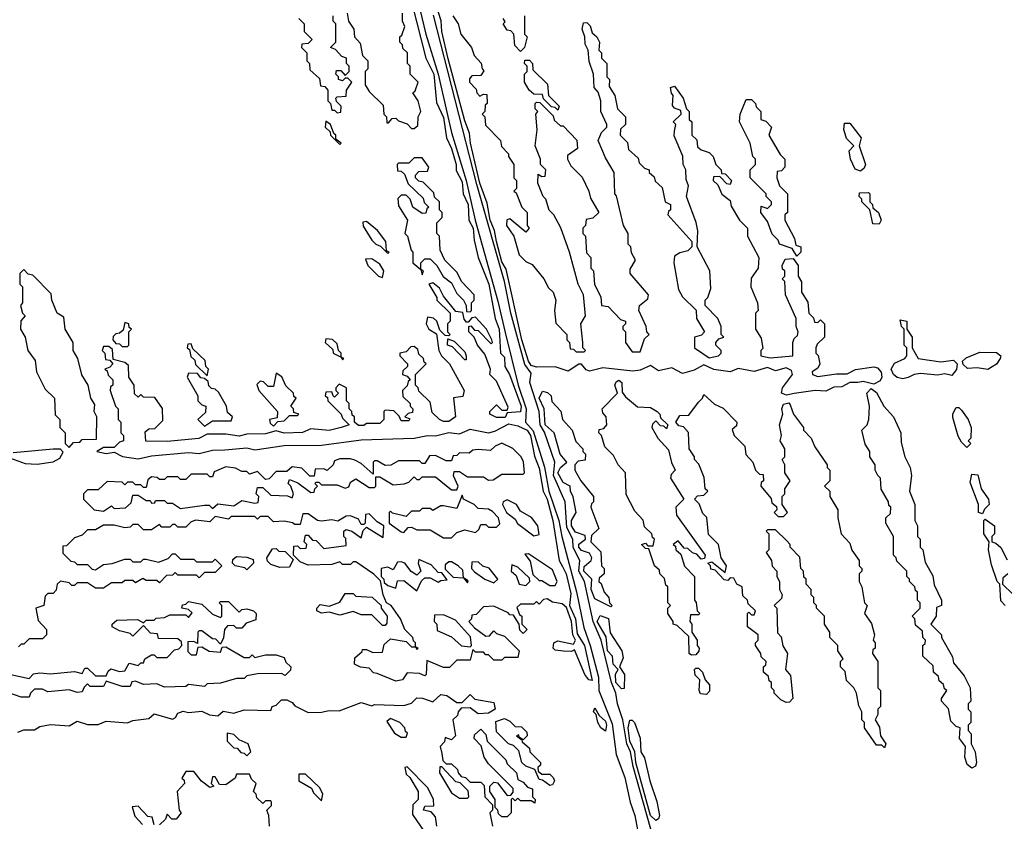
# Model space of a CAD drawing. Extents: x 2769579 to 2883812, y 684207 to 828660.
# Tile 307 of 505: x 2832169 to 2835877, y 749293 to 752310. Entities that reach past the tile are written whole.
import ezdxf

# ---------------------------------------------------------------- set-up
doc = ezdxf.new("R2010")
doc.units = 0

msp = doc.modelspace()

# ---------------------------------------------------------------- linework, layer by layer
at = {"layer": '0CON02XD'}
for points in [[(2833653.8, 752445), (2833698.9, 752255), (2833744.6, 752105), (2833795.6, 751885), (2833850.9, 751705), (2833884.5, 751555), (2833970.2, 751250.2), (2833996.9, 751133.1), (2834046.7, 750935), (2834076.5, 750845), (2834074, 750795), (2834103.1, 750763.1), (2834145.6, 750625.6), (2834161.1, 750535), (2834199.2, 750425), (2834210, 750365), (2834266.4, 750156.4), (2834293, 750023), (2834317.8, 749955), (2834348.5, 749835), (2834350, 749785), (2834399.8, 749659.8), (2834415.7, 749545), (2834447.8, 749457.8), (2834467.8, 749365), (2834485.4, 749315.4), (2834500.6, 749235)], [(2835056.4, 750896.4), (2835037.5, 750905), (2835042, 750925), (2835078.6, 750975), (2835075, 750990), (2835055, 750999.2), (2835015, 750988.5), (2834985, 751000.8), (2834935, 750986.4), (2834875, 750997.1), (2834845, 750984.3), (2834783, 750993), (2834745, 751011.2), (2834708.8, 750991.2), (2834665, 750978.1), (2834625, 750999.2), (2834575, 750988.9), (2834545, 751008.8), (2834505, 750990.6), (2834477.3, 750987.3), (2834365, 751000), (2834315, 750986.9), (2834302.1, 750992.1), (2834285, 751013.8), (2834275, 751013.8), (2834235, 750987.1), (2834185, 751003.8), (2834115, 751002.5), (2834095, 751008.9), (2834084.7, 751024.7), (2834059.4, 751105), (2834001.1, 751371.1), (2833985, 751398.8), (2833964, 751475), (2833957, 751517), (2833940.7, 751555), (2833930, 751620), (2833902.2, 751695), (2833866.2, 751845), (2833862.8, 751882.8), (2833845, 751928.8), (2833782.7, 752162.7), (2833758.8, 752265), (2833755.7, 752305.7), (2833718.2, 752425)], [(2833647, 752367), (2833698, 752165), (2833728.2, 752105), (2833738.8, 751998.8), (2833765, 751942.5), (2833775.8, 751865), (2833795.6, 751825), (2833812.5, 751765), (2833812.5, 751742.5), (2833835, 751700), (2833838.6, 751655), (2833857.9, 751615), (2833860.8, 751555), (2833876.4, 751525), (2833880, 751480), (2833895.8, 751415), (2833936.2, 751315), (2833959.2, 751185), (2833974.2, 751145), (2833980, 751055), (2833995, 751040), (2833996.2, 751005), (2834014, 750975), (2834057.3, 750855), (2834055, 750833.8), (2834005, 750830), (2833997, 750813), (2833965, 750813.3), (2833940, 750825), (2833940, 750835), (2833965, 750860), (2833985, 750840), (2834005, 750840), (2834008.3, 750851.7)], [(2833402.5, 752335), (2833407.5, 752305), (2833427.5, 752275), (2833430, 752245), (2833451.7, 752221.7), (2833460, 752175), (2833480, 752155), (2833480, 752125), (2833470, 752115), (2833470, 752065), (2833485, 752040), (2833538.3, 751988.3), (2833540, 751955), (2833550, 751945), (2833551.7, 751921.7), (2833558.3, 751921.7), (2833571.7, 751938.3), (2833585, 751940), (2833595, 751930), (2833628.3, 751918.3), (2833645, 751900), (2833655, 751900), (2833668.3, 751911.7), (2833670, 751945), (2833680, 751965), (2833670, 752005), (2833650, 752035), (2833658.3, 752041.7), (2833670, 752075), (2833640, 752105), (2833640, 752135), (2833630, 752145), (2833630, 752185), (2833611.7, 752201.7), (2833610, 752215), (2833600, 752225), (2833600, 752245), (2833608.3, 752251.7), (2833620, 752285), (2833610, 752305), (2833610, 752335)], [(2834570.9, 749175), (2834478.9, 749498.9), (2834469.2, 749555), (2834455.4, 749585), (2834440.5, 749675), (2834420, 749735), (2834414.3, 749775), (2834397.1, 749815), (2834358.5, 749975), (2834328.8, 750045), (2834296.5, 750195), (2834274.2, 750235), (2834278, 750275), (2834253.2, 750323.2), (2834252, 750355), (2834229.3, 750399.3), (2834222.9, 750495), (2834178.6, 750595), (2834184, 750645), (2834145, 750758), (2834129.5, 750785), (2834125.4, 750835.4), (2834090.5, 750945), (2834095, 750980), (2834071.8, 751011.8), (2834017.9, 751205), (2833994.5, 751325), (2833890.1, 751690.1), (2833727.6, 752327.6)], [(2833220, 752315), (2833240, 752295), (2833240, 752265), (2833270, 752235), (2833255, 752220), (2833231.7, 752218.3), (2833230, 752205), (2833250, 752185), (2833250, 752155), (2833260, 752145), (2833261.7, 752121.7), (2833298.3, 752088.3), (2833301.7, 752061.7), (2833318.3, 752058.3), (2833330, 752045), (2833330, 752005), (2833340, 751995), (2833345, 751970), (2833355, 751970), (2833365, 751960), (2833378.3, 751961.7), (2833380, 751985), (2833361.7, 752001.7), (2833360, 752015), (2833365, 752020), (2833398.3, 752021.7), (2833400, 752045), (2833420, 752075), (2833405, 752090), (2833395, 752090), (2833385, 752080), (2833370, 752085), (2833370, 752095), (2833360, 752105), (2833361.7, 752118.3), (2833378.3, 752118.3), (2833395, 752100), (2833410, 752115), (2833410, 752135), (2833400, 752145), (2833400, 752165), (2833381.7, 752171.7), (2833358.3, 752198.3), (2833340, 752205), (2833360, 752225), (2833360, 752295), (2833350, 752305), (2833350, 752325)], [(2833800, 752325), (2833820, 752295), (2833830, 752255), (2833870, 752205), (2833880, 752175), (2833907, 752147), (2833910, 752125), (2833917, 752117), (2833905, 752100), (2833871.7, 752098.3), (2833862.5, 752087.5), (2833862.5, 752075), (2833888.3, 752048.3), (2833890, 752035), (2833901.7, 752021.7), (2833915, 752030), (2833928.3, 752028.3), (2833930, 751995), (2833921.7, 751988.3), (2833920, 751965), (2833910, 751955), (2833920, 751945), (2833923, 751913), (2833980, 751855), (2833983, 751833), (2834010, 751805), (2834010, 751795), (2834030, 751765), (2834030, 751715), (2834040, 751705), (2834040, 751675), (2834030, 751665), (2834038.3, 751658.3), (2834060, 751605), (2834080, 751585), (2834080, 751535), (2834087.5, 751525), (2834075, 751510), (2834015, 751560), (2834003, 751557), (2834002.5, 751535), (2834030, 751495), (2834050, 751425), (2834075, 751400), (2834099.3, 751389.3), (2834142.5, 751335), (2834160.7, 751300.7), (2834177.5, 751285), (2834187.5, 751255), (2834182.5, 751215), (2834188.3, 751168.3), (2834230, 751125), (2834230, 751105), (2834240, 751095), (2834241.7, 751071.7), (2834255, 751070), (2834265, 751060), (2834295, 751060), (2834300, 751065), (2834290, 751075), (2834290, 751095), (2834282.5, 751165), (2834300, 751195), (2834292.5, 751275), (2834272.5, 751315), (2834240, 751435), (2834207, 751527), (2834180, 751575), (2834163, 751593), (2834150, 751635), (2834140, 751645), (2834120, 751695), (2834121.7, 751728.3), (2834135, 751720), (2834148.3, 751721.7), (2834150, 751745), (2834130, 751765), (2834130, 751785), (2834110, 751835), (2834117.5, 751895), (2834112.5, 751955), (2834120, 751965), (2834110, 751975), (2834110, 751995), (2834115, 752000), (2834128.3, 751998.3), (2834178.3, 751948.3), (2834181.7, 751931.7), (2834205, 751910), (2834215, 751910), (2834267, 751857), (2834270, 751825), (2834231.7, 751798.3), (2834232.5, 751785), (2834245, 751760), (2834287, 751717), (2834312.5, 751665), (2834318.3, 751638.3), (2834350, 751585), (2834327, 751563), (2834301.7, 751558.3), (2834300, 751535), (2834290, 751525), (2834290, 751505), (2834300, 751495), (2834303, 751433), (2834320, 751415), (2834320, 751375), (2834330, 751365), (2834333, 751313), (2834357, 751267), (2834360, 751235), (2834385, 751230), (2834431.7, 751181.7), (2834450, 751175), (2834450, 751165), (2834440, 751155), (2834440, 751145), (2834450, 751135), (2834450, 751095), (2834475, 751060), (2834505, 751060), (2834521.7, 751108.3), (2834540, 751125), (2834530, 751135), (2834527.5, 751155), (2834500, 751215), (2834502.5, 751235), (2834535, 751260), (2834537.5, 751275), (2834467.5, 751355), (2834468.3, 751371.7), (2834487.5, 751405), (2834473, 751433), (2834470, 751455), (2834460, 751465), (2834460, 751505), (2834442.5, 751535), (2834417, 751647), (2834410, 751655), (2834407.5, 751735), (2834375, 751790), (2834347.5, 751855), (2834360, 751885), (2834380, 751905), (2834380, 751915), (2834357.5, 751965), (2834357.5, 752005), (2834347, 752037), (2834332.5, 752055), (2834330, 752105), (2834313, 752153), (2834310, 752195), (2834298.3, 752218.3), (2834297.5, 752245), (2834287.5, 752275), (2834291.7, 752298.3), (2834305, 752300), (2834317, 752287), (2834325, 752260), (2834342.5, 752245), (2834352.5, 752225), (2834350, 752195), (2834360, 752185), (2834360, 752165), (2834380, 752145), (2834380, 752095), (2834390, 752085), (2834388.3, 752058.3), (2834410, 752025), (2834420, 751975), (2834450, 751945), (2834450, 751915), (2834431.7, 751898.3), (2834430, 751875), (2834458.3, 751848.3), (2834461.7, 751821.7), (2834498.3, 751788.3), (2834501.7, 751771.7), (2834521.7, 751751.7), (2834540, 751745), (2834540, 751735), (2834558.3, 751718.3), (2834561.7, 751701.7), (2834588.3, 751678.3), (2834600, 751625), (2834620, 751615), (2834620, 751595), (2834611.7, 751588.3), (2834610, 751575), (2834700, 751475), (2834700, 751455), (2834685, 751440), (2834655, 751432.5), (2834635, 751420), (2834632.5, 751395), (2834650, 751295), (2834665, 751267.5), (2834717, 751217), (2834717.5, 751185), (2834747.5, 751135), (2834737, 751123), (2834710, 751115), (2834710, 751075), (2834765, 751037.5), (2834800, 751045), (2834810, 751055), (2834810, 751065), (2834790, 751085), (2834790, 751095), (2834801.7, 751108.3), (2834820, 751115), (2834810, 751125), (2834810, 751155), (2834797.5, 751185), (2834750, 751235), (2834750, 751255), (2834760, 751265), (2834771.7, 751298.3), (2834767.5, 751365), (2834720, 751455), (2834722.5, 751515), (2834716.4, 751546.4), (2834680, 751645), (2834687.5, 751685), (2834678.3, 751708.3), (2834677.5, 751745), (2834667.5, 751765), (2834666.4, 751796.4), (2834633, 751873), (2834635, 751890), (2834640, 751915), (2834630, 751925), (2834660, 751955), (2834658.3, 751968.3), (2834635, 751977.5), (2834627, 751987), (2834630, 752025), (2834623, 752033), (2834620, 752055), (2834635, 752060), (2834667.5, 752015), (2834680, 751975), (2834690, 751965), (2834690, 751935), (2834700, 751925), (2834700, 751875), (2834718.3, 751858.3), (2834721.7, 751831.7), (2834735, 751820), (2834765, 751810), (2834780, 751795), (2834790, 751765), (2834810, 751745), (2834811.7, 751731.7), (2834825, 751730), (2834850, 751705), (2834845, 751690), (2834831.7, 751691.7), (2834805, 751720), (2834781.7, 751718.3), (2834780, 751705), (2834798.3, 751688.3), (2834813.6, 751653.6), (2834845, 751630), (2834848.3, 751608.3), (2834880, 751555), (2834910, 751525), (2834910, 751495), (2834952.5, 751415), (2834950, 751375), (2834923, 751337), (2834922.5, 751305), (2834947.5, 751245), (2834950, 751215), (2834940, 751205), (2834940, 751145), (2834961.7, 751111.7), (2834967.5, 751072.5), (2834960, 751065), (2834960, 751045), (2834995, 751037.5), (2835080, 751045), (2835080, 751095), (2835085, 751110), (2835098.3, 751121.7), (2835100, 751135), (2835092.5, 751155), (2835092.5, 751185), (2835052.5, 751275), (2835050, 751325), (2835040, 751335), (2835050, 751345), (2835050, 751365), (2835041.7, 751371.7), (2835040, 751385), (2835051.7, 751408.3), (2835081.7, 751411.7), (2835100, 751385), (2835100, 751345), (2835113, 751323), (2835112.5, 751285), (2835137, 751247), (2835140, 751205), (2835158.3, 751188.3), (2835161.7, 751171.7), (2835175, 751170), (2835185, 751180), (2835200, 751165), (2835200, 751115), (2835171.7, 751088.3), (2835167.5, 751075), (2835167.5, 751055), (2835176.2, 751046.2), (2835182.5, 751015), (2835175, 750998.8), (2835153.8, 750985), (2835154, 750975), (2835175, 750967.5), (2835245, 750977.5), (2835285, 750976.7), (2835315.9, 750994.1), (2835385, 751004), (2835399.2, 750999.2), (2835413, 750983), (2835416, 750965), (2835408.9, 750951.1), (2835385, 750938.8), (2835345, 750948.6), (2835325, 750944), (2835295, 750944), (2835265, 750928.1), (2835235, 750926.4), (2835205, 750912.5), (2835165, 750914.3), (2835085, 750903.3), (2835056.4, 750896.4)], [(2834055, 752190), (2834033, 752213), (2834030, 752255), (2834018.3, 752268.3), (2834005, 752270), (2833990, 752295), (2833997.5, 752302.5), (2833990, 752315)], [(2834070, 752325), (2834070, 752255), (2834080, 752245), (2834070, 752205), (2834055, 752190)], [(2834195, 751970), (2834185, 751980), (2834171.7, 751981.7), (2834141.7, 752011.7), (2834138.3, 752028.3), (2834105, 752030), (2834087.5, 752045), (2834070, 752075), (2834070, 752105), (2834080, 752115), (2834080, 752135), (2834070, 752145), (2834071.7, 752158.3), (2834088.3, 752158.3), (2834100, 752145), (2834101.7, 752121.7), (2834157, 752067), (2834160, 752025), (2834200, 751985), (2834195, 751970)], [(2835095, 751420), (2835078.3, 751448.3), (2835030, 751465), (2835025, 751480), (2835003, 751503), (2834985, 751550), (2834960, 751585), (2834961.7, 751608.3), (2834985, 751600), (2835000, 751615), (2835000, 751625), (2834980, 751645), (2834980, 751655), (2834920, 751715), (2834920, 751745), (2834940, 751765), (2834940, 751785), (2834930, 751795), (2834920, 751845), (2834880, 751925), (2834882.5, 751955), (2834905, 752010), (2834925, 752010), (2834940, 751995), (2834941.7, 751981.7), (2834960, 751965), (2834960, 751935), (2834978.3, 751928.3), (2835000, 751905), (2834990, 751875), (2835033, 751803), (2835050, 751785), (2835050, 751755), (2835038.3, 751741.7), (2835021.7, 751738.3), (2835020, 751715), (2835030, 751685), (2835060, 751655), (2835060, 751585), (2835050, 751575), (2835050, 751555), (2835087, 751487), (2835091.7, 751461.7), (2835110, 751455), (2835110, 751435), (2835095, 751420)], [(2833375, 751840), (2833380, 751845), (2833360, 751860), (2833360, 751875), (2833351.7, 751881.7), (2833340, 751915), (2833321.7, 751928.3), (2833320, 751905), (2833338.3, 751888.3), (2833340, 751875), (2833375, 751840)], [(2835335, 751740), (2835315, 751747.5), (2835297.5, 751785), (2835293, 751817), (2835310, 751835), (2835283, 751863), (2835273, 751897), (2835275, 751920), (2835295, 751920), (2835337.5, 751865), (2835330, 751835), (2835353.8, 751765), (2835349.2, 751750.8), (2835335, 751740)], [(2833865, 751210), (2833870, 751215), (2833870, 751245), (2833880, 751255), (2833880, 751275), (2833833.6, 751323.6), (2833815, 751360), (2833770, 751405), (2833753, 751443), (2833750, 751495), (2833740, 751505), (2833740, 751545), (2833760, 751565), (2833760, 751585), (2833750, 751595), (2833750, 751625), (2833731.7, 751641.7), (2833728.3, 751658.3), (2833688.3, 751698.3), (2833671.7, 751701.7), (2833660, 751715), (2833660, 751725), (2833671.7, 751738.3), (2833705, 751740), (2833710, 751755), (2833685, 751790), (2833655, 751790), (2833635, 751770), (2833595, 751770), (2833590, 751765), (2833591.7, 751741.7), (2833605, 751740), (2833618.3, 751728.3), (2833631.7, 751691.7), (2833688.3, 751638.3), (2833691.7, 751621.7), (2833710, 751605), (2833701.7, 751598.3), (2833698.3, 751581.7), (2833685, 751580), (2833650, 751605), (2833640, 751635), (2833625, 751650), (2833605, 751650), (2833593, 751637), (2833595, 751610), (2833630, 751555), (2833620, 751505), (2833630, 751495), (2833643, 751443), (2833650, 751435), (2833650, 751395), (2833680, 751370), (2833685, 751350), (2833690, 751365), (2833680, 751370), (2833680, 751395), (2833695, 751410), (2833715, 751410), (2833740, 751385), (2833763.6, 751343.6), (2833795, 751320), (2833815, 751280), (2833840, 751255), (2833850, 751235), (2833851.7, 751211.7), (2833865, 751210)], [(2835405, 751540), (2835381.7, 751541.7), (2835370, 751595), (2835340, 751625), (2835340, 751635), (2835330, 751645), (2835331.7, 751658.3), (2835365, 751660), (2835370, 751655), (2835370, 751625), (2835380, 751615), (2835381.7, 751601.7), (2835402.5, 751585), (2835413.3, 751555), (2835405, 751540)], [(2833555, 751430), (2833560, 751435), (2833550, 751440), (2833547.5, 751475), (2833516.4, 751516.4), (2833475, 751550), (2833461.7, 751548.3), (2833463, 751533), (2833495, 751480), (2833510, 751465), (2833528.3, 751458.3), (2833555, 751430)], [(2833535, 751340), (2833540, 751365), (2833525, 751390), (2833495, 751410), (2833471.7, 751408.3), (2833480, 751385), (2833520, 751345), (2833535, 751340)], [(2832355, 750700), (2832371.7, 750718.3), (2832395, 750720), (2832405, 750730), (2832458.3, 750731.7), (2832460, 750815), (2832450, 750835), (2832451.7, 750861.7), (2832437.5, 750885), (2832427.5, 750935), (2832403, 750973), (2832387.5, 751035), (2832370, 751065), (2832370, 751095), (2832340, 751145), (2832335, 751190), (2832310, 751205), (2832290, 751255), (2832288.3, 751278.3), (2832218.3, 751348.3), (2832201.7, 751351.7), (2832185, 751370), (2832170, 751355), (2832170, 751315), (2832180, 751305), (2832180, 751245), (2832172.5, 751235), (2832180, 751205), (2832190, 751195), (2832173, 751177), (2832172.5, 751145), (2832190, 751115), (2832200, 751065), (2832227, 751027), (2832232.5, 750985), (2832265, 750920), (2832300, 750885), (2832303, 750823), (2832320, 750805), (2832320, 750775), (2832340, 750755), (2832340, 750715), (2832355, 750700)], [(2834008.3, 750851.7), (2833965, 750950), (2833940, 750975), (2833942.5, 750995), (2833920.7, 751050.7), (2833892.5, 751085), (2833880, 751115), (2833860, 751135), (2833860, 751155), (2833868.3, 751158.3), (2833881.7, 751141.7), (2833895, 751140), (2833945, 751090), (2833950, 751095), (2833947.5, 751105), (2833926.7, 751145), (2833885, 751190), (2833871.7, 751188.3), (2833858.3, 751171.7), (2833851.7, 751171.7), (2833843, 751183), (2833838.3, 751208.3), (2833811.7, 751211.7), (2833765, 751270), (2833749.3, 751299.3), (2833725, 751320), (2833710, 751315), (2833740, 751265), (2833740, 751255), (2833790, 751205), (2833790, 751175), (2833780, 751165), (2833780, 751135), (2833790, 751125), (2833785, 751120), (2833771.7, 751121.7), (2833751.7, 751141.7), (2833740, 751175), (2833727, 751187), (2833705, 751190), (2833700, 751165), (2833710, 751145), (2833738.3, 751128.3), (2833747.5, 751065), (2833757.5, 751045), (2833787.5, 751015), (2833842.5, 750915), (2833838.3, 750891.7), (2833803, 750887), (2833810, 750815), (2833785, 750797.5), (2833765, 750797.5), (2833750, 750805), (2833721.7, 750831.7), (2833715, 750870), (2833671.7, 750911.7), (2833670, 750925), (2833660, 750935), (2833660, 750975), (2833700, 751015), (2833691.7, 751021.7), (2833690, 751035), (2833671.7, 751051.7), (2833668.3, 751068.3), (2833655, 751080), (2833641.7, 751078.3), (2833625, 751060), (2833600, 751055), (2833600, 751045), (2833630, 751015), (2833630, 751005), (2833611.7, 750988.3), (2833610, 750975), (2833628.3, 750968.3), (2833640, 750955), (2833631.7, 750948.3), (2833628.3, 750931.7), (2833610, 750915), (2833611.7, 750891.7), (2833640, 750865), (2833640, 750855), (2833650, 750845), (2833648.3, 750831.7), (2833631.7, 750828.3), (2833620, 750815), (2833638.3, 750808.3), (2833635, 750800), (2833605, 750800), (2833598.3, 750818.3), (2833578.3, 750838.3), (2833545, 750840), (2833540, 750835), (2833540, 750805), (2833525, 750790), (2833475, 750790), (2833465, 750782.5), (2833445, 750782.5), (2833430, 750795), (2833430, 750815), (2833421.7, 750821.7), (2833420, 750835), (2833410, 750845), (2833410, 750865), (2833400, 750875), (2833400, 750925), (2833371.7, 750938.3), (2833360, 750925), (2833360, 750915), (2833370, 750905), (2833355, 750890), (2833350, 750895), (2833345, 750910), (2833321.7, 750908.3), (2833320, 750895), (2833328.3, 750888.3), (2833330, 750875), (2833380, 750825), (2833385, 750810), (2833410, 750785), (2833380, 750775), (2833335, 750764.2), (2833265, 750770), (2833233.6, 750756.4), (2833165, 750753.8), (2833135, 750762.5), (2833095, 750750.8), (2833025, 750750), (2832995, 750742), (2832945, 750750), (2832875, 750750), (2832844, 750734), (2832725, 750722), (2832643.6, 750723.6), (2832641.7, 750758.3), (2832655, 750770), (2832678.3, 750771.7), (2832708.3, 750801.7), (2832707, 750847), (2832678.3, 750888.3), (2832635, 750890), (2832625, 750900), (2832615, 750890), (2832601.7, 750901.7), (2832600, 750935), (2832580, 750965), (2832578.3, 751008.3), (2832565, 751020), (2832521.7, 751031.7), (2832518.3, 751068.3), (2832505, 751080), (2832485, 751080), (2832480, 751065), (2832490, 751055), (2832491.7, 751031.7), (2832508.3, 751028.3), (2832520, 751015), (2832508.3, 751001.7), (2832490, 750995), (2832498.3, 750988.3), (2832501.7, 750971.7), (2832520, 750955), (2832520, 750935), (2832511.7, 750928.3), (2832510, 750915), (2832530, 750855), (2832540, 750845), (2832540, 750805), (2832550, 750795), (2832550, 750755), (2832560, 750745), (2832560, 750725), (2832545, 750720), (2832525, 750700), (2832485, 750700), (2832460, 750685), (2832495, 750677.5), (2832525, 750682.5), (2832556.1, 750666.1), (2832615, 750657.5), (2832665, 750668), (2832805, 750680.9), (2832845, 750677.1), (2832895, 750689.4), (2832941.1, 750691.1), (2833025, 750698.1), (2833055, 750691.2), (2833165, 750706.9), (2833305, 750708.5), (2833455, 750729.4), (2833655, 750735.4), (2833705, 750745.4), (2833735, 750743.6), (2833785, 750756), (2833825, 750751.1), (2833865, 750768.8), (2833935, 750755.4), (2833958.8, 750761.2), (2834010.7, 750789.3), (2834045, 750781.4), (2834080, 750765), (2834092.1, 750745), (2834107.4, 750667.4), (2834125, 750622.5), (2834140, 750535), (2834155.4, 750505), (2834176.7, 750425), (2834200, 750275), (2834212.7, 750252.7), (2834226.7, 750225), (2834245, 750150), (2834240, 750105), (2834262.5, 750055), (2834268.3, 749998.3), (2834295.6, 749955), (2834325, 749823.3), (2834312.5, 749825), (2834297.5, 749845), (2834258.3, 749938.3), (2834247.5, 749932.5), (2834217, 749933), (2834185, 749937.5), (2834177.5, 749945), (2834180, 749965), (2834195, 749972.5), (2834255, 749960), (2834262.5, 749975), (2834252.5, 749995), (2834247.5, 750045), (2834228.3, 750098.3), (2834211.7, 750111.7), (2834175, 750117.5), (2834155, 750130), (2834141.7, 750128.3), (2834125, 750110), (2834115, 750120), (2834105, 750110), (2834055, 750110), (2834041.7, 750098.3), (2834051.7, 750071.7), (2834060, 750065), (2834060, 750035), (2834080, 750015), (2834065, 750000), (2834053, 750013), (2834050, 750035), (2834028.3, 750068.3), (2834015, 750070), (2834008.3, 750078.3), (2833955, 750102.5), (2833915, 750100), (2833888.3, 750071.7), (2833871.7, 750068.3), (2833870, 750055), (2833860, 750045), (2833881.7, 750021.7), (2833925, 749990), (2833938.3, 749991.7), (2833955, 750010), (2833965, 750000), (2833995, 749990), (2834050, 749935), (2834045, 749910), (2833995, 749910), (2833985, 749900), (2833955, 749900), (2833935, 749920), (2833925, 749920), (2833915, 749930), (2833885, 749930), (2833875, 749940), (2833865, 749900), (2833815, 749900), (2833787.5, 749872.5), (2833765, 749872.5), (2833701.7, 749898.3), (2833700, 749845), (2833695, 749840), (2833675, 749850), (2833628.3, 749851.7), (2833610, 749825), (2833585, 749820), (2833515, 749850), (2833501.7, 749851.7), (2833485, 749870), (2833453, 749873), (2833430, 749885), (2833431.7, 749908.3), (2833458.3, 749931.7), (2833460, 749940), (2833475, 749940), (2833498.3, 749928.3), (2833535, 749930), (2833541.7, 749958.3), (2833565, 749980), (2833625, 749970), (2833645, 749950), (2833660, 749950), (2833665, 749940), (2833670, 749945), (2833660, 749950), (2833660, 749965), (2833651.7, 749971.7), (2833650, 749985), (2833620, 750015), (2833602.5, 750055), (2833567.5, 750105), (2833550, 750115), (2833537.5, 750145), (2833528.3, 750198.3), (2833503, 750223), (2833435, 750270), (2833425, 750270), (2833415, 750260), (2833385, 750260), (2833375, 750270), (2833345, 750260), (2833255, 750257.5), (2833225, 750270), (2833200, 750295), (2833201.7, 750328.3), (2833215, 750330), (2833225, 750320), (2833248.3, 750321.7), (2833250, 750335), (2833240, 750345), (2833245, 750370), (2833255, 750370), (2833271.7, 750351.7), (2833285, 750350), (2833315, 750320), (2833398.3, 750331.7), (2833397, 750357), (2833390, 750365), (2833390, 750385), (2833398.3, 750391.7), (2833420, 750385), (2833455, 750360), (2833463, 750387), (2833475, 750400), (2833538.3, 750361.7), (2833540, 750405), (2833515, 750420), (2833485, 750450), (2833471.7, 750448.3), (2833470, 750415), (2833465, 750410), (2833455, 750410), (2833445, 750430), (2833415, 750442.5), (2833398.3, 750441.7), (2833367.5, 750422.5), (2833345, 750427.5), (2833305, 750422.5), (2833290, 750425), (2833255, 750450), (2833235, 750450), (2833225, 750410), (2833205, 750410), (2833197, 750417), (2833165, 750422.5), (2833125, 750420), (2833105, 750440), (2833075, 750440), (2833065, 750430), (2833055, 750440), (2832965, 750440), (2832955, 750430), (2832905, 750440), (2832885, 750420), (2832833, 750427), (2832815, 750420), (2832795, 750400), (2832765, 750400), (2832755, 750410), (2832745, 750410), (2832735, 750400), (2832705, 750400), (2832695, 750410), (2832665, 750390), (2832635, 750390), (2832615, 750410), (2832595, 750410), (2832585, 750400), (2832565, 750397.5), (2832525, 750407.5), (2832485, 750407.5), (2832455, 750390), (2832425, 750390), (2832405, 750370), (2832375, 750360), (2832345, 750330), (2832331.7, 750328.3), (2832331.7, 750301.7), (2832361.7, 750271.7)], [(2835495, 750958.5), (2835473.2, 750963.2), (2835459.4, 750975), (2835450.8, 750995), (2835462.9, 751017.1), (2835502.5, 751035), (2835510, 751045), (2835510, 751075), (2835500, 751085), (2835500, 751145), (2835490, 751155), (2835485, 751180), (2835510, 751175), (2835510, 751145), (2835530, 751115), (2835530, 751075), (2835552.5, 751035), (2835637.3, 751022.7), (2835685, 751029.2), (2835698.8, 751015), (2835696.9, 750993.1), (2835678.6, 750971.4), (2835652.7, 750977.3), (2835625, 750971.9), (2835561.4, 750978.6), (2835536.7, 750975), (2835515, 750963.5), (2835495, 750958.5)], [(2832575, 751080), (2832580, 751085), (2832580, 751135), (2832590, 751145), (2832581.7, 751151.7), (2832580, 751165), (2832565, 751170), (2832558.3, 751141.7), (2832545, 751130), (2832531.7, 751128.3), (2832521.7, 751118.3), (2832520, 751105), (2832531.7, 751091.7), (2832545, 751090), (2832555, 751080), (2832575, 751080)], [(2833385, 751030), (2833390, 751035), (2833380, 751040), (2833380, 751055), (2833370, 751065), (2833365, 751090), (2833347, 751107), (2833321.7, 751108.3), (2833320, 751095), (2833348.3, 751068.3), (2833350, 751055), (2833380, 751040), (2833385, 751030)], [(2833850, 751030), (2833845, 751030), (2833798.3, 751078.3), (2833780, 751085), (2833781.7, 751108.3), (2833805, 751100), (2833845, 751060), (2833850, 751045), (2833850, 751030)], [(2832875, 750970), (2832880, 750995), (2832870, 751005), (2832867, 751027), (2832821.7, 751071.7), (2832815, 751090), (2832801.7, 751088.3), (2832800, 751075), (2832808.3, 751068.3), (2832813, 751043), (2832828.3, 751028.3), (2832831.7, 751011.7), (2832875, 750970)], [(2835815, 750993.3), (2835775, 751000), (2835737.6, 750997.6), (2835721.9, 751011.9), (2835718.8, 751025), (2835733.1, 751036.9), (2835785, 751058.8), (2835847, 751057), (2835863.8, 751045), (2835860.8, 751035), (2835846.7, 751013.3), (2835815, 750993.3)], [(2832865, 750780), (2832895, 750800), (2832965, 750800), (2832970, 750815), (2832951.7, 750831.7), (2832947.5, 750855), (2832918.3, 750908.3), (2832905, 750920), (2832891.7, 750921.7), (2832881.7, 750931.7), (2832878.3, 750948.3), (2832865, 750960), (2832851.7, 750961.7), (2832838.3, 750978.3), (2832805, 750980), (2832800, 750965), (2832840, 750895), (2832840, 750875), (2832855, 750860), (2832870, 750855), (2832868.3, 750831.7), (2832840, 750805), (2832865, 750780)], [(2833125, 750780), (2833141.7, 750798.3), (2833165, 750800), (2833185, 750820), (2833215, 750820), (2833220, 750825), (2833201.7, 750831.7), (2833200, 750845), (2833190, 750855), (2833210, 750885), (2833201.7, 750891.7), (2833200, 750905), (2833171.7, 750931.7), (2833156.4, 750966.4), (2833135, 750980), (2833125, 750930), (2833105, 750930), (2833087, 750947), (2833075, 750950), (2833062.5, 750937.5), (2833070, 750915), (2833140, 750835), (2833138.3, 750811.7), (2833110, 750805), (2833111.7, 750791.7), (2833125, 750780)], [(2834698.3, 749918.3), (2834690, 749925), (2834688.3, 749988.3), (2834645, 750030), (2834630, 750035), (2834630, 750045), (2834610, 750075), (2834610, 750095), (2834620, 750105), (2834610, 750115), (2834610, 750175), (2834601.7, 750181.7), (2834597, 750207), (2834580, 750225), (2834578.3, 750238.3), (2834560, 750255), (2834538.3, 750318.3), (2834525, 750320), (2834510, 750335), (2834525, 750340), (2834535, 750330), (2834555, 750330), (2834560, 750355), (2834551.7, 750361.7), (2834550, 750375), (2834521.7, 750401.7), (2834517, 750427), (2834485, 750460), (2834453, 750523), (2834450, 750605), (2834422.5, 750635), (2834405, 750670), (2834373, 750703), (2834360, 750745), (2834350, 750755), (2834351.7, 750768.3), (2834368.3, 750771.7), (2834380, 750785), (2834377.5, 750815), (2834365, 750830), (2834362.5, 750845), (2834420, 750905), (2834410, 750935), (2834415, 750947.5), (2834425, 750953.3), (2834436.2, 750945), (2834438.3, 750908.3), (2834450.7, 750890.7), (2834495, 750852.5), (2834545, 750850), (2834570, 750835), (2834580, 750825), (2834581.7, 750811.7), (2834610, 750785), (2834605, 750770), (2834595, 750780), (2834581.7, 750781.7), (2834565, 750800), (2834551.7, 750788.3), (2834550, 750775), (2834572.5, 750735), (2834611.7, 750691.7), (2834623, 750643), (2834637.5, 750615), (2834621.7, 750598.3), (2834620, 750585), (2834670, 750505), (2834640, 750475), (2834642.5, 750445), (2834750, 750295), (2834748.3, 750281.7), (2834735, 750280), (2834718.3, 750298.3), (2834703, 750303), (2834685, 750320), (2834671.7, 750321.7), (2834648.3, 750348.3), (2834630, 750335), (2834638.3, 750328.3), (2834640, 750315), (2834658.3, 750298.3), (2834673, 750253), (2834710, 750215), (2834710, 750125), (2834717, 750117), (2834720, 750085), (2834730, 750075), (2834725, 750070), (2834695, 750070), (2834692.5, 750045), (2834700, 750035), (2834700, 750005), (2834720, 749975), (2834720, 749955), (2834727.5, 749945), (2834727, 749933), (2834715, 749920), (2834698.3, 749918.3)], [(2835755, 749492.5), (2835736.4, 749506.4), (2835727.5, 749535), (2835730, 749575), (2835707.5, 749605), (2835710, 749645), (2835695, 749650), (2835675, 749670), (2835667, 749717), (2835640, 749745), (2835640, 749755), (2835660, 749785), (2835651.7, 749791.7), (2835648.3, 749808.3), (2835631.7, 749821.7), (2835628.3, 749838.3), (2835610, 749855), (2835608.3, 749878.3), (2835570, 749915), (2835570, 749955), (2835578.3, 749961.7), (2835580, 749975), (2835570, 749985), (2835568.3, 750008.3), (2835541.7, 750031.7), (2835540, 750055), (2835530, 750065), (2835560, 750095), (2835560, 750115), (2835550, 750125), (2835550, 750155), (2835541.7, 750161.7), (2835540, 750175), (2835520, 750195), (2835520, 750205), (2835510, 750215), (2835510, 750235), (2835471.7, 750271.7), (2835470, 750285), (2835460, 750295), (2835460, 750365), (2835430, 750415), (2835430, 750435), (2835448.3, 750451.7), (2835450, 750475), (2835441.7, 750481.7), (2835440, 750495), (2835413, 750543), (2835410, 750585), (2835400, 750595), (2835390, 750615), (2835390, 750635), (2835370, 750665), (2835370, 750685), (2835353, 750713), (2835340, 750765), (2835360, 750785), (2835366.7, 750805), (2835368.8, 750855), (2835358.8, 750905), (2835375, 750922.5), (2835395, 750907.5), (2835422.5, 750855), (2835460, 750815), (2835487.5, 750755), (2835488.3, 750718.3), (2835502.5, 750665), (2835522.5, 750625), (2835527.5, 750595), (2835520, 750535), (2835540, 750485), (2835540, 750425), (2835550, 750405), (2835550, 750365), (2835560, 750355), (2835560, 750325), (2835570, 750315), (2835578.3, 750268.3), (2835607, 750217), (2835613, 750183), (2835640, 750125), (2835640, 750105), (2835621.7, 750098.3), (2835620, 750065), (2835600, 750035), (2835640, 749995), (2835640, 749985), (2835681.7, 749911.7), (2835685, 749890), (2835725, 749840), (2835747.5, 749795), (2835750, 749745), (2835740, 749735), (2835740, 749715), (2835750, 749705), (2835750, 749665), (2835740, 749655), (2835740, 749635), (2835751.7, 749621.7), (2835752.5, 749585), (2835767.5, 749555), (2835772.5, 749515), (2835768.8, 749501.2), (2835755, 749492.5)], [(2834395, 750100), (2834335, 750130), (2834320.9, 750165), (2834323.3, 750205), (2834292.9, 750235), (2834295, 750252), (2834321.2, 750275), (2834323.8, 750285), (2834315, 750302.5), (2834285, 750312.9), (2834274.5, 750325), (2834275, 750336.2), (2834300, 750355), (2834298.3, 750368.3), (2834261.7, 750381.7), (2834247.3, 750405), (2834246.9, 750425), (2834264, 750455), (2834253.8, 750513.8), (2834243.3, 750535), (2834242.5, 750555), (2834215, 750568), (2834195.6, 750605), (2834205, 750624.2), (2834230, 750645), (2834204, 750675), (2834181.2, 750755), (2834147.5, 750785), (2834144.4, 750845), (2834124.6, 750885), (2834138.3, 750911.7), (2834157, 750907), (2834170, 750895), (2834173, 750873), (2834207, 750837), (2834212.5, 750805), (2834250, 750765), (2834263, 750723), (2834290, 750695), (2834290, 750685), (2834300, 750675), (2834298.3, 750651.7), (2834271.7, 750648.3), (2834260, 750635), (2834260, 750615), (2834282.5, 750575), (2834330, 750515), (2834330, 750495), (2834321.7, 750488.3), (2834320, 750475), (2834350, 750395), (2834321.7, 750368.3), (2834320, 750345), (2834357, 750307), (2834360, 750255), (2834370, 750245), (2834370, 750225), (2834351.7, 750208.3), (2834350, 750195), (2834358.3, 750188.3), (2834370, 750155), (2834387.5, 750135), (2834390, 750115), (2834400, 750105), (2834395, 750100)], [(2835425, 749570), (2835415, 749580), (2835395, 749580), (2835350, 749645), (2835350, 749665), (2835340, 749675), (2835340, 749705), (2835328.3, 749728.3), (2835320, 749775), (2835310, 749795), (2835283, 749823), (2835277, 749857), (2835260, 749875), (2835260, 749895), (2835270, 749905), (2835250, 749935), (2835250, 749955), (2835220, 749985), (2835220, 750005), (2835200, 750035), (2835200, 750065), (2835170, 750095), (2835170, 750105), (2835160, 750115), (2835160, 750135), (2835150, 750145), (2835150, 750165), (2835130, 750185), (2835130, 750205), (2835121.7, 750211.7), (2835120, 750235), (2835110, 750245), (2835107, 750287), (2835070, 750325), (2835070, 750335), (2835058.3, 750348.3), (2835015, 750390), (2834985, 750390), (2834980, 750385), (2834990, 750375), (2834990, 750315), (2834980, 750305), (2835000, 750275), (2835003, 750253), (2835020, 750235), (2835020, 750215), (2835030, 750195), (2835030, 750165), (2835040, 750145), (2835038.3, 750131.7), (2835010, 750105), (2835020, 750095), (2835023, 750003), (2835037, 749987), (2835043, 749953), (2835060, 749925), (2835052.5, 749865), (2835071.7, 749841.7), (2835080, 749755), (2835068.3, 749741.7), (2835055, 749740), (2835035, 749750), (2835010, 749775), (2835010, 749785), (2835000, 749795), (2835000, 749815), (2834991.7, 749821.7), (2834988.3, 749838.3), (2834970, 749855), (2834970, 749875), (2834978.3, 749881.7), (2834980, 749895), (2834961.7, 749911.7), (2834960, 749925), (2834940, 749955), (2834940, 749965), (2834950, 749975), (2834950, 749995), (2834910, 750025), (2834910, 750075), (2834915, 750080), (2834925, 750070), (2834935, 750070), (2834940, 750085), (2834911.7, 750111.7), (2834910, 750125), (2834891.7, 750141.7), (2834890, 750175), (2834870, 750185), (2834858.3, 750208.3), (2834845, 750210), (2834835, 750200), (2834821.7, 750201.7), (2834788.3, 750238.3), (2834771.7, 750241.7), (2834770, 750255), (2834760, 750265), (2834775, 750270), (2834825, 750230), (2834830, 750255), (2834810, 750285), (2834800, 750335), (2834763, 750373), (2834757, 750437), (2834741.7, 750451.7), (2834728.3, 750488.3), (2834710, 750505), (2834721.7, 750518.3), (2834745, 750520), (2834760, 750535), (2834750, 750545), (2834747, 750587), (2834727, 750637), (2834710, 750655), (2834710, 750665), (2834690, 750695), (2834687, 750757), (2834668.3, 750778.3), (2834651.7, 750781.7), (2834640, 750795), (2834655, 750820), (2834688.3, 750821.7), (2834725, 750870), (2834740, 750885), (2834745, 750900), (2834785, 750862.5), (2834818.3, 750848.3), (2834870, 750795), (2834868.3, 750781.7), (2834852.5, 750767.5), (2834860, 750745), (2834900, 750705), (2834903, 750673), (2834930, 750645), (2834940, 750615), (2834955, 750600), (2834968.3, 750598.3), (2834970, 750575), (2834961.7, 750568.3), (2834960, 750555), (2834998.3, 750508.3), (2835001.7, 750491.7), (2835018.3, 750478.3), (2835020, 750465), (2835010, 750455), (2835025, 750440), (2835045, 750440), (2835060, 750455), (2835040, 750485), (2835040, 750515), (2835050, 750525), (2835050, 750545), (2835070, 750575), (2835050, 750605), (2835050, 750635), (2835040, 750655), (2835050, 750665), (2835050, 750695), (2835032.5, 750725), (2835037.5, 750745), (2835030, 750785), (2835042.5, 750825), (2835038.8, 750845), (2835045, 750862.5), (2835065, 750867.5), (2835070.7, 750860.7), (2835082.5, 750825), (2835120, 750775), (2835120, 750765), (2835150, 750735), (2835163, 750703), (2835210, 750635), (2835210, 750625), (2835220, 750615), (2835220, 750575), (2835200, 750555), (2835220, 750535), (2835220, 750515), (2835250, 750465), (2835250, 750435), (2835262.5, 750375), (2835295, 750340), (2835303, 750313), (2835330, 750275), (2835330, 750255), (2835340, 750245), (2835340, 750235), (2835330, 750225), (2835330, 750195), (2835340, 750175), (2835350, 750115), (2835360, 750105), (2835350, 750075), (2835377, 750037), (2835387.5, 749995), (2835382.5, 749975), (2835390, 749965), (2835390, 749945), (2835381.7, 749938.3), (2835380, 749925), (2835400, 749895), (2835400, 749795), (2835410, 749785), (2835410, 749725), (2835400, 749715), (2835400, 749695), (2835390, 749675), (2835407, 749647), (2835410, 749615), (2835430, 749585), (2835425, 749570)], [(2835735, 750700), (2835715, 750720), (2835703, 750743), (2835683, 750813), (2835683, 750827), (2835695, 750850), (2835705, 750850), (2835715, 750840), (2835740, 750805), (2835752.5, 750775), (2835750, 750735), (2835740, 750725), (2835750, 750715), (2835735, 750700)], [(2832485, 750460), (2832515, 750480), (2832525, 750470), (2832567, 750473), (2832588.3, 750491.7), (2832595, 750520), (2832615, 750520), (2832645, 750500), (2832660, 750500), (2832665, 750490), (2832678.3, 750491.7), (2832680, 750500), (2832715, 750500), (2832725, 750490), (2832745, 750490), (2832775, 750470), (2832865, 750483.3), (2832882.5, 750482.5), (2832895, 750470), (2832915, 750487.5), (2832975, 750480), (2833005, 750500), (2833055, 750490), (2833067, 750493), (2833070, 750515), (2833060, 750525), (2833065, 750550), (2833085, 750550), (2833115, 750520), (2833177.5, 750517.5), (2833195, 750510), (2833200, 750525), (2833190, 750555), (2833180, 750565), (2833185, 750580), (2833217, 750567), (2833265, 750530), (2833278.3, 750531.7), (2833280, 750545), (2833290, 750555), (2833280, 750565), (2833285, 750570), (2833295, 750570), (2833305, 750560), (2833365, 750560), (2833395, 750547.5), (2833408.3, 750551.7), (2833415, 750570), (2833435, 750582.5), (2833485, 750550), (2833505, 750550), (2833510, 750555), (2833510, 750590), (2833525, 750590), (2833575, 750560), (2833617, 750563), (2833635, 750570), (2833655, 750590), (2833665, 750580), (2833675, 750580), (2833685, 750590), (2833735, 750590), (2833795, 750540), (2833815, 750540), (2833820, 750555), (2833803, 750593), (2833805, 750610), (2833825, 750610), (2833855, 750590), (2833915, 750590), (2833935, 750577.5), (2833951.7, 750578.3), (2833985, 750600), (2834065, 750600), (2834070, 750605), (2834066.1, 750646.1), (2834057.5, 750665), (2834026.1, 750696.1), (2833985, 750716.2), (2833960, 750705), (2833941.7, 750688.3), (2833895, 750692.5), (2833875, 750690), (2833861.7, 750678.3), (2833825, 750680), (2833815, 750670), (2833801.7, 750668.3), (2833795, 750650), (2833775, 750650), (2833735, 750670), (2833711.7, 750668.3), (2833695, 750640), (2833685, 750640), (2833675, 750650), (2833595, 750650), (2833567, 750633), (2833545, 750632.5), (2833515, 750650), (2833505, 750650), (2833500, 750645), (2833500, 750600), (2833455, 750640), (2833431.7, 750651.7), (2833415, 750657.5), (2833375, 750657.5), (2833355, 750650), (2833350, 750635), (2833327, 750613), (2833315, 750620), (2833281.7, 750618.3), (2833278.3, 750591.7), (2833261.7, 750591.7), (2833231.7, 750621.7), (2833195, 750627.5), (2833175, 750610), (2833135, 750610), (2833108.3, 750581.7), (2833095, 750580), (2833065, 750610), (2833035, 750600), (2833025, 750610), (2833005, 750610), (2832981.7, 750621.7), (2832945, 750627.5), (2832901.7, 750608.3), (2832895, 750590), (2832885, 750590), (2832875, 750600), (2832815, 750600), (2832795, 750580), (2832775, 750580), (2832765, 750590), (2832725, 750590), (2832715, 750580), (2832695, 750580), (2832687, 750587), (2832665, 750590), (2832651.7, 750578.3), (2832645, 750550), (2832635, 750550), (2832625, 750560), (2832605, 750560), (2832595, 750570), (2832575, 750570), (2832565, 750560), (2832555, 750570), (2832498.3, 750571.7), (2832465, 750540), (2832425, 750540), (2832410, 750525), (2832410, 750505), (2832450, 750465), (2832485, 750460)], [(2832135, 750660), (2832190, 750640), (2832235, 750637.7), (2832295, 750645.5), (2832320.7, 750659.3), (2832333, 750683), (2832323.3, 750693.3), (2832295, 750694.2), (2832145, 750680)], [(2835795, 750450), (2835780, 750455), (2835780, 750485), (2835748.3, 750568.3), (2835755, 750600), (2835777, 750597), (2835790, 750545), (2835817.5, 750505), (2835820, 750485), (2835801.7, 750468.3), (2835795, 750450)], [(2833795, 750360), (2833815, 750380), (2833845, 750390), (2833885, 750380), (2833898.3, 750391.7), (2833905, 750410), (2833925, 750410), (2833935, 750400), (2833965, 750400), (2833977.5, 750412.5), (2833972.5, 750435), (2833949.3, 750459.3), (2833935, 750467.5), (2833895, 750470), (2833880, 750485), (2833840, 750505), (2833835, 750520), (2833815, 750470), (2833765, 750480), (2833755, 750480), (2833725, 750462.5), (2833715, 750470), (2833685, 750470), (2833675, 750460), (2833645, 750460), (2833625, 750440), (2833572.5, 750452.5), (2833565, 750460), (2833560, 750455), (2833560, 750415), (2833605, 750382.5), (2833615, 750380), (2833631.7, 750398.3), (2833645, 750400), (2833665, 750390), (2833715, 750390), (2833765, 750360), (2833795, 750360)], [(2834105, 750367.5), (2834125, 750372.5), (2834120, 750405), (2834096.7, 750436.7), (2834055, 750460), (2834040, 750485), (2834005, 750502.5), (2833990, 750495), (2833987.5, 750485), (2834002.5, 750455), (2834035, 750430), (2834043.6, 750413.6), (2834105, 750367.5)], [(2835880, 750105), (2835863, 750123), (2835860, 750185), (2835850, 750195), (2835828.3, 750258.3), (2835817.5, 750315), (2835820, 750345), (2835800, 750375), (2835800, 750425), (2835805, 750430), (2835840, 750405), (2835840, 750375), (2835830, 750365), (2835830, 750345), (2835845, 750340), (2835863, 750323), (2835887, 750277)], [(2832361.7, 750271.7), (2832375, 750270), (2832385, 750260), (2832425, 750260), (2832441.7, 750241.7), (2832455, 750240), (2832485, 750260), (2832517, 750263), (2832565, 750280), (2832585, 750280), (2832595, 750270), (2832625, 750270), (2832635, 750280), (2832645, 750280), (2832691.7, 750268.3), (2832728.3, 750281.7), (2832745, 750300), (2832755, 750300), (2832775, 750280), (2832825, 750280), (2832835, 750270), (2832895, 750270), (2832905, 750280), (2832930, 750255), (2832918.3, 750241.7), (2832905, 750230), (2832865, 750230), (2832845, 750210), (2832835, 750220), (2832765, 750220), (2832755, 750230), (2832745, 750220), (2832721.7, 750218.3), (2832695, 750190), (2832685, 750200), (2832645, 750200), (2832632.5, 750207.5), (2832605, 750190), (2832595, 750200), (2832565, 750200), (2832555, 750190), (2832515, 750190), (2832485, 750170), (2832455, 750170), (2832425, 750190), (2832385, 750190), (2832375, 750180), (2832365, 750180), (2832355, 750190), (2832323, 750197), (2832310, 750185), (2832307, 750163), (2832295, 750150), (2832275, 750150), (2832265, 750140), (2832260, 750105), (2832230, 750095), (2832238.3, 750048.3), (2832270, 750015), (2832270, 749995), (2832255, 749980), (2832205, 749980), (2832185, 749960), (2832175, 749960), (2832165, 749950)], [(2833025, 750240), (2833017, 750247), (2832980, 750255), (2832970, 750265), (2832971.7, 750278.3), (2832985, 750290), (2833025, 750287.5), (2833048.3, 750278.3), (2833050, 750265), (2833025, 750240)], [(2833148.3, 750248.3), (2833115, 750260), (2833101.7, 750271.7), (2833100, 750285), (2833121.7, 750318.3), (2833135, 750320), (2833145, 750310), (2833168.3, 750308.3), (2833198.3, 750278.3), (2833185, 750250), (2833148.3, 750248.3)], [(2834185, 750180), (2834192.5, 750195), (2834175, 750240), (2834085, 750300), (2834071.7, 750298.3), (2834091.7, 750271.7), (2834101.7, 750221.7), (2834125, 750200), (2834135, 750200), (2834165, 750180), (2834185, 750180)], [(2833665, 750160), (2833681.7, 750198.3), (2833695, 750210), (2833715, 750210), (2833745, 750192.5), (2833755, 750200), (2833778.3, 750201.7), (2833758.3, 750228.3), (2833745, 750230), (2833718.3, 750258.3), (2833671.7, 750278.3), (2833670, 750265), (2833680, 750235), (2833665, 750220), (2833643.6, 750233.6), (2833620, 750265), (2833605, 750270), (2833591.7, 750268.3), (2833575, 750240), (2833555, 750250), (2833530, 750245), (2833530, 750215), (2833540, 750205), (2833541.7, 750191.7), (2833555, 750180), (2833585, 750170), (2833591.7, 750198.3), (2833615, 750200), (2833665, 750160)], [(2833855, 750190), (2833858.3, 750198.3), (2833840, 750210), (2833838.3, 750238.3), (2833820, 750255), (2833795, 750270), (2833785, 750270), (2833771.7, 750258.3), (2833771.7, 750241.7), (2833801.7, 750211.7), (2833840, 750210), (2833855, 750190)], [(2833955, 750190), (2833970, 750205), (2833936.4, 750246.4), (2833913, 750253), (2833895, 750270), (2833871.7, 750268.3), (2833870, 750245), (2833881.7, 750231.7), (2833920, 750205), (2833955, 750190)], [(2834075, 750180), (2834090, 750195), (2834088.3, 750208.3), (2834045, 750250), (2834021.7, 750258.3), (2834020, 750235), (2834038.3, 750218.3), (2834050, 750185), (2834075, 750180)], [(2835890, 750225), (2835871.7, 750208.3), (2835870, 750185), (2835908.3, 750148.3)], [(2833545, 750030), (2833535, 750030), (2833495, 750070), (2833455, 750070), (2833425, 750082.5), (2833375, 750068.8), (2833335, 750080), (2833305, 750076.7), (2833287.5, 750085), (2833287.5, 750095), (2833300.7, 750109.3), (2833335, 750102.5), (2833375, 750117.5), (2833395, 750150), (2833425, 750150), (2833435, 750140), (2833497, 750137), (2833530, 750105), (2833530, 750095), (2833552.5, 750065), (2833551.7, 750038.3), (2833545, 750030)], [(2832125, 749847.5), (2832205, 749830), (2832221.7, 749848.3), (2832245, 749852.5), (2832285, 749847.5), (2832375, 749857.5), (2832405, 749850), (2832415, 749870), (2832425, 749870), (2832455, 749840), (2832495, 749840), (2832501.7, 749858.3), (2832512.5, 749867.5), (2832545, 749857.5), (2832565, 749860), (2832581.7, 749888.3), (2832615, 749880), (2832625, 749890), (2832635, 749890), (2832640, 749905), (2832665, 749920), (2832675, 749920), (2832685, 749910), (2832725, 749910), (2832751.7, 749938.3), (2832768.3, 749941.7), (2832780, 749955), (2832778.3, 749968.3), (2832765, 749980), (2832691.7, 749981.7), (2832688.3, 749998.3), (2832661.7, 750001.7), (2832635, 750030), (2832595, 749990), (2832585, 750000), (2832545, 750010), (2832517.5, 750025), (2832517.5, 750035), (2832535, 750050), (2832613, 750053), (2832635, 750040), (2832645, 750050), (2832675, 750050), (2832683, 750057), (2832715, 750060), (2832735, 750070), (2832795, 750070), (2832805, 750060), (2832818.3, 750078.3), (2832805, 750090), (2832780, 750095), (2832781.7, 750108.3), (2832795, 750110), (2832805, 750120), (2832855, 750110), (2832895, 750072.5), (2832925, 750060), (2832930, 750065), (2832930, 750105), (2832920, 750115), (2832925, 750120), (2832955, 750120), (2832995, 750080), (2833005, 750090), (2833025, 750092.5), (2833050, 750085), (2833060, 750075), (2833058.3, 750051.7), (2833021.7, 750038.3), (2833005, 750020), (2832985, 750020), (2832975, 750030), (2832951.7, 750028.3), (2832940, 750015), (2832937, 749983), (2832925, 749960), (2832908.3, 749978.3), (2832895, 749980), (2832855, 750010), (2832845, 750010), (2832840, 750005), (2832838.3, 749961.7), (2832825, 749970), (2832801.7, 749968.3), (2832801.7, 749931.7), (2832815, 749920), (2832835, 749920), (2832841.7, 749948.3), (2832855, 749950), (2832883, 749933), (2832925, 749930), (2832931.7, 749948.3), (2832945, 749950), (2833015, 749910), (2833035, 749910), (2833045, 749920), (2833055, 749910), (2833095, 749920), (2833135, 749920), (2833165, 749910), (2833171.7, 749891.7), (2833190, 749875), (2833188.3, 749861.7), (2833168.3, 749841.7), (2833155, 749850), (2833065, 749847.5), (2833025, 749840), (2833015, 749830), (2832985, 749830), (2832925, 749812.5), (2832875, 749810), (2832865, 749800), (2832805, 749807.5), (2832795, 749800), (2832715, 749797.5), (2832685, 749810), (2832635, 749807.5), (2832605, 749820), (2832591.7, 749818.3), (2832585, 749800), (2832555, 749800), (2832495, 749820), (2832485, 749800), (2832435, 749800), (2832425, 749810), (2832411.7, 749798.3), (2832405, 749780), (2832385, 749777.5), (2832355, 749787.5), (2832275, 749780), (2832255, 749790), (2832225, 749790), (2832210, 749775), (2832205, 749760), (2832175, 749760), (2832125, 749777.5)], [(2833865, 749950), (2833870, 749955), (2833867, 749987), (2833810, 750050), (2833765, 750070), (2833731.7, 750068.3), (2833730, 750045), (2833740, 750035), (2833741.7, 750011.7), (2833795, 749987.5), (2833833, 749953), (2833865, 749950)], [(2834435, 749791.2), (2834413.8, 749815), (2834412.8, 749847.2), (2834422.5, 749865), (2834404.2, 749885), (2834401.2, 749915), (2834382.1, 749935), (2834378, 749988), (2834343.9, 750045), (2834355, 750068), (2834386.1, 750056.1), (2834392, 750002), (2834436.7, 749935), (2834441.7, 749908.3), (2834427.5, 749875), (2834446.2, 749845), (2834445, 749792.5), (2834435, 749791.2)], [(2834755, 749770), (2834733.3, 749773.3), (2834727.5, 749785), (2834730, 749825), (2834713, 749843), (2834710, 749865), (2834715, 749870), (2834725, 749870), (2834740, 749855), (2834750, 749825), (2834767, 749807), (2834767, 749783), (2834755, 749770)], [(2832161.7, 749628.3), (2832185, 749637.5), (2832225, 749637.5), (2832245, 749650), (2832285, 749657.5), (2832355, 749652.5), (2832385, 749670), (2832425, 749657.5), (2832465, 749657.5), (2832495, 749670), (2832575, 749663.3), (2832595, 749672.5), (2832655, 749680), (2832675, 749697.5), (2832745, 749677.5), (2832756.4, 749683.6), (2832765, 749700), (2832785, 749707.5), (2832805, 749702.5), (2832855, 749707.5), (2832883.6, 749693.6), (2832915, 749690), (2832935, 749707.5), (2832975, 749700), (2833015, 749712.5), (2833115, 749710), (2833120, 749725), (2833135, 749730), (2833155, 749750), (2833175, 749750), (2833195, 749740), (2833205, 749727.5), (2833255, 749702.5), (2833305, 749703.3), (2833335, 749710), (2833371.7, 749708.3), (2833455, 749740), (2833495, 749727.5), (2833505, 749732.5), (2833615, 749728.8), (2833645, 749737.5), (2833665, 749757.5), (2833686.4, 749756.4), (2833725, 749742.5), (2833755, 749770), (2833777, 749767), (2833815, 749740), (2833835, 749740), (2833865, 749770), (2833883, 749753), (2833955, 749740), (2833960, 749715), (2833935, 749700), (2833895, 749697.5), (2833865, 749720), (2833831.7, 749718.3), (2833820, 749705), (2833818.3, 749691.7), (2833800, 749675), (2833810, 749615), (2833795, 749600), (2833771.7, 749608.3), (2833768.3, 749591.7), (2833752.5, 749575), (2833758.3, 749548.3), (2833762.5, 749522.5), (2833775, 749510), (2833795, 749510), (2833818.3, 749488.3), (2833820, 749475), (2833831.7, 749461.7), (2833848.3, 749458.3), (2833865, 749440), (2833905, 749440), (2833918.3, 749428.3), (2833920, 749385), (2833950, 749355), (2833950, 749335), (2833940, 749325), (2833950, 749275)], [(2834375, 749632.5), (2834357.5, 749645), (2834346.7, 749665), (2834340, 749695), (2834330, 749705), (2834335, 749720), (2834351.7, 749691.7), (2834375, 749670), (2834379.2, 749655), (2834375, 749632.5)], [(2833625, 749610), (2833630, 749625), (2833621.7, 749631.7), (2833620, 749645), (2833600, 749665), (2833565, 749680), (2833551.7, 749668.3), (2833580, 749625), (2833605, 749610), (2833625, 749610)], [(2834165, 749427.5), (2834138.3, 749448.3), (2834125, 749450), (2834108.3, 749488.3), (2834075, 749500), (2834060, 749515), (2834048.3, 749558.3), (2834028.3, 749578.3), (2834010, 749585), (2833965, 749630), (2833961.7, 749668.3), (2833995, 749680), (2834015, 749670), (2834035, 749650), (2834058.3, 749648.3), (2834078.3, 749628.3), (2834080, 749615), (2834065, 749600), (2834050, 749610), (2834048.3, 749618.3), (2834040, 749615), (2834060, 749600), (2834061.7, 749591.7), (2834088.3, 749568.3), (2834090, 749555), (2834130, 749515), (2834130, 749505), (2834120, 749495), (2834121.7, 749481.7), (2834135, 749470), (2834165, 749470), (2834178.3, 749458.3), (2834183.3, 749445), (2834175, 749430), (2834165, 749427.5)], [(2834565, 749296.2), (2834544.7, 749315), (2834489.6, 749515), (2834486, 749555), (2834466.9, 749595), (2834460.4, 749645), (2834466.2, 749673.8), (2834475, 749674), (2834484, 749665), (2834505.7, 749605.7), (2834508, 749555), (2834522.1, 749532.1), (2834542, 749445), (2834567.9, 749367.9), (2834578, 749315), (2834575, 749302.5), (2834565, 749296.2)], [(2833025, 749540), (2833040, 749555), (2833030, 749585), (2832995, 749600), (2832975, 749620), (2832950, 749625), (2832950, 749595), (2832975, 749570), (2832988.3, 749568.3), (2833001.7, 749551.7), (2833015, 749550), (2833025, 749540)], [(2834005, 749310), (2833985, 749310), (2833971.7, 749321.7), (2833970, 749335), (2833960, 749345), (2833960, 749375), (2833940, 749405), (2833940, 749425), (2833955, 749440), (2833968.3, 749438.3), (2834005, 749390), (2834018.3, 749391.7), (2834027.5, 749402.5), (2834027, 749417), (2833935, 749510), (2833917.5, 749535), (2833907, 749577), (2833880, 749605), (2833881.7, 749618.3), (2833905, 749640), (2833925, 749620), (2833930, 749595), (2834000, 749525), (2834005, 749510), (2834040, 749475), (2834045, 749450), (2834065, 749440), (2834081.7, 749421.7), (2834100, 749415), (2834100, 749385), (2834110, 749375), (2834108.3, 749361.7), (2834095, 749370), (2834055, 749370), (2834045, 749380), (2834035, 749370), (2834025, 749380), (2834020, 749375), (2834020, 749325), (2834005, 749310)], [(2833110, 749275), (2833107.5, 749315), (2833100, 749335), (2833117, 749353), (2833117.5, 749365), (2833115, 749370), (2833095, 749370), (2833085, 749360), (2833061.7, 749381.7), (2833060, 749395), (2833050, 749405), (2833060, 749435), (2833041.7, 749451.7), (2833035, 749470), (2832985, 749470), (2832980, 749455), (2832945, 749430), (2832921.7, 749431.7), (2832905, 749460), (2832895, 749460), (2832890, 749435), (2832900, 749425), (2832885, 749420), (2832853.6, 749443.6), (2832825, 749480), (2832795, 749480), (2832780, 749455), (2832788.3, 749448.3), (2832790, 749435), (2832762.5, 749405), (2832770, 749335), (2832777.5, 749325), (2832758.3, 749301.7), (2832741.7, 749301.7), (2832725, 749320), (2832718.3, 749301.7), (2832695, 749280)], [(2833740, 749275), (2833735, 749310), (2833718.3, 749328.3), (2833690, 749335), (2833695, 749350), (2833728.3, 749351.7), (2833727, 749377), (2833705, 749420), (2833628.3, 749498.3), (2833620, 749495), (2833625, 749470), (2833638.3, 749458.3), (2833670, 749405), (2833670, 749375), (2833650, 749355), (2833648.3, 749318.3), (2833720, 749215)], [(2833855, 749380), (2833860, 749385), (2833858.3, 749408.3), (2833828.3, 749438.3), (2833811.7, 749441.7), (2833758.3, 749498.3), (2833751.7, 749498.3), (2833750, 749475), (2833795, 749400), (2833825, 749380), (2833855, 749380)], [(2833305, 749370), (2833310, 749395), (2833299.3, 749419.3), (2833245, 749470), (2833220, 749470), (2833220, 749445), (2833268.3, 749418.3), (2833275, 749400), (2833305, 749370)], [(2832675, 749280), (2832668.3, 749308.3), (2832651.7, 749311.7), (2832615, 749350), (2832592.5, 749347.5), (2832603, 749313), (2832631.7, 749281.7)]]:
    msp.add_lwpolyline(points, dxfattribs=at)

doc.saveas('drawing.dxf')
